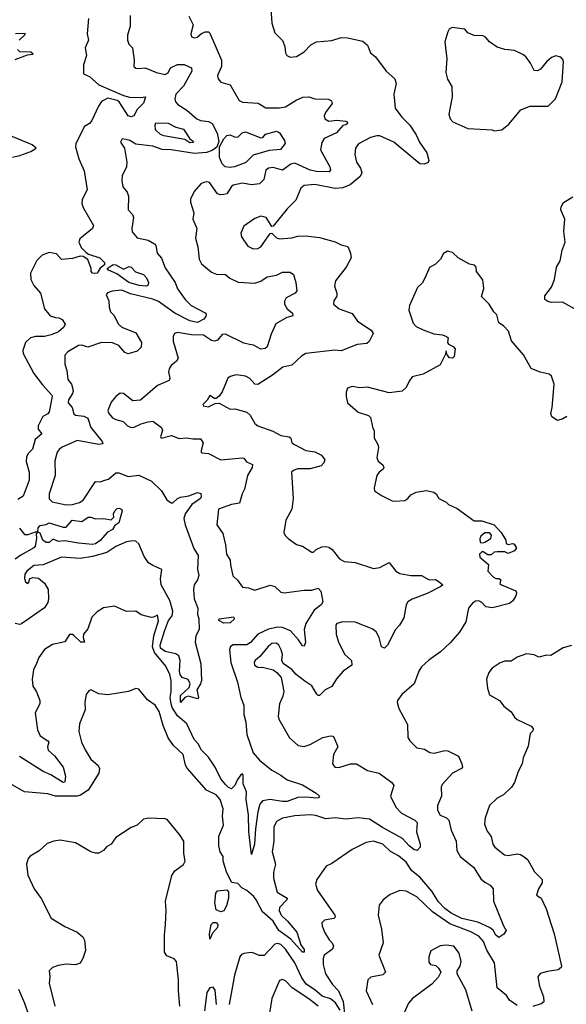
# Model space of a CAD drawing. Extents: x 1690054 to 1842981, y 782881 to 914114.
# Tile 380 of 656: x 1763084 to 1766622, y 868717 to 875098. Entities that reach past the tile are written whole.
import ezdxf

# ---------------------------------------------------------------- set-up
doc = ezdxf.new("R2010")
doc.units = 0

msp = doc.modelspace()

# ---------------------------------------------------------------- linework, layer by layer
at = {"layer": '0CON10XD'}
for points in [[(1764708.3, 875168.3), (1764715.7, 875075.7), (1764735, 875012.5), (1764785, 874962.5), (1764800, 874925), (1764803.9, 874883.9), (1764812.5, 874865), (1764835, 874853.8), (1764875, 874860), (1764925, 874890), (1764968.8, 874935), (1765005, 874954.3), (1765105, 874963.8), (1765165, 874981.2), (1765205, 874980), (1765305, 874958.8), (1765335, 874933.3), (1765355, 874883.8), (1765387.7, 874857.7), (1765456.7, 874765), (1765511.2, 874715), (1765520, 874685), (1765505.8, 874615), (1765515, 874523.3), (1765556.9, 874465), (1765610, 874415), (1765651.2, 874351.2), (1765672.7, 874305), (1765718.6, 874235), (1765731.2, 874185), (1765728.3, 874171.7), (1765705, 874160.8), (1765675, 874164.4), (1765505, 874304.7), (1765415, 874344), (1765395, 874345.9), (1765354.3, 874335), (1765276.4, 874293.6)], [(1763798.8, 875125), (1763798.2, 875055), (1763781.7, 874998.3), (1763781.2, 874965), (1763789.2, 874939.2), (1763814.5, 874915), (1763825.4, 874834.6), (1763822.5, 874795), (1763835, 874782.5), (1763855, 874781.1), (1763896.1, 874786.1), (1763968.8, 874755), (1764025, 874741.8), (1764045, 874754.3), (1764060, 874785), (1764105, 874808), (1764148.2, 874808.2), (1764196, 874785), (1764197.3, 874765), (1764145, 874667.5), (1764095, 874614), (1764088.1, 874585), (1764092.9, 874565), (1764107.2, 874547.2), (1764165, 874511.1), (1764229.6, 874455), (1764255, 874443.7), (1764305, 874437.6), (1764330.5, 874425), (1764362.4, 874362.4), (1764372.1, 874307.9), (1764359.4, 874270.6), (1764330, 874250), (1764292.6, 874237.4), (1764215, 874231.4), (1764065, 874253.4), (1764005, 874256), (1763945, 874277.7), (1763835, 874290.6), (1763796.7, 874315), (1763771.5, 874321.5), (1763747.5, 874325), (1763736.2, 874305), (1763762.5, 874265), (1763777.8, 874175), (1763774.2, 874145), (1763746.5, 874085), (1763743.8, 874055), (1763751.5, 874015), (1763779.6, 873979.6), (1763788.4, 873955), (1763785.5, 873865.5), (1763813.1, 873835), (1763820.5, 873815), (1763809.5, 873745), (1763812.2, 873722.2), (1763845, 873683.3), (1763915, 873668), (1763956.2, 873645), (1763963.8, 873635), (1763974.4, 873585), (1764001.9, 873551.9), (1764025, 873488.6), (1764089.5, 873395), (1764104.3, 873354.3), (1764155, 873284.4), (1764194.3, 873245), (1764285, 873198.6), (1764290.4, 873190.4), (1764288.9, 873175), (1764275, 873156.8), (1764235, 873136.4), (1764185, 873146.1), (1764086.8, 873195), (1763981.3, 873271.3), (1763945, 873286.8), (1763801.7, 873321.7), (1763745.4, 873344.6), (1763681.1, 873338.9), (1763651.3, 873328.7), (1763643.8, 873315), (1763661.4, 873275), (1763661.9, 873235), (1763670.6, 873205), (1763692.1, 873182.1), (1763722.7, 873125), (1763744.4, 873105), (1763835, 873068), (1763871.4, 873005), (1763870.8, 872975), (1763845, 872950), (1763785, 872931.5), (1763765, 872940), (1763726.3, 872986.3), (1763685, 873003.8), (1763613.6, 873006.4), (1763525, 872976.2), (1763485, 872987.5), (1763465, 872985.6), (1763395, 872945.6), (1763375, 872923.3), (1763375.8, 872865), (1763388.1, 872825), (1763395.7, 872765.7), (1763418, 872735), (1763428.6, 872695), (1763424.3, 872675), (1763399.1, 872635), (1763397.1, 872615), (1763423.8, 872585), (1763435, 872543.3), (1763445, 872534.6), (1763497.9, 872527.9), (1763525.5, 872515.5), (1763544.5, 872454.5), (1763616.7, 872365), (1763621.7, 872348.3), (1763595.5, 872344.5), (1763455, 872371.1), (1763354.8, 872325.2), (1763338.2, 872311.8), (1763325.4, 872295), (1763310.8, 872239.2), (1763313.1, 872145), (1763274.5, 872025), (1763275, 871992.5), (1763293.6, 871973.6), (1763384, 871954), (1763425, 871957.1), (1763470.9, 871969.1), (1763495.3, 871984.7), (1763574, 872105), (1763605, 872102.9), (1763635, 872113.7), (1763658.9, 872121.1), (1763705, 872160.8), (1763725, 872160.9), (1763785, 872138.1), (1763855, 872146.1), (1763937.8, 872107.8), (1764000.7, 872045), (1764035, 871986.2), (1764065, 871966), (1764075, 871966), (1764105.2, 871994.8), (1764125, 872004), (1764177.4, 872012.6), (1764235, 872033.3), (1764256.8, 872026.8), (1764258.9, 872005), (1764253.1, 871995), (1764197.9, 871955), (1764154, 871895), (1764147.1, 871865), (1764155.5, 871825), (1764210.9, 871670.9), (1764239.5, 871625), (1764235.4, 871535.4), (1764242.5, 871495), (1764235, 871467.5), (1764212.2, 871435), (1764208.5, 871405), (1764212.9, 871345), (1764237.3, 871285), (1764234.7, 871245.3), (1764243, 871215), (1764245.9, 871145), (1764223.8, 871105), (1764219.2, 871065), (1764257.1, 870922.9), (1764259.4, 870815), (1764254.3, 870795), (1764230, 870755), (1764240, 870705), (1764235, 870697.5), (1764175, 870713.3), (1764152.5, 870705), (1764125, 870672.5), (1764125, 870718), (1764180.5, 870769.5), (1764188.1, 870795), (1764175, 870821.4), (1764135, 870835.5), (1764121.7, 870855), (1764117.7, 870875), (1764123.3, 870945), (1764114.1, 870975), (1764095, 870988.8), (1764025, 871003), (1763994.5, 871025.5), (1763992.2, 871045), (1764021.9, 871135), (1764046.1, 871205), (1764070, 871235), (1764073.9, 871265), (1764054.8, 871335), (1763998.8, 871435), (1763995.8, 871475), (1764004.2, 871534.2), (1763945, 871560.2), (1763918.3, 871578.3), (1763888.6, 871618.6), (1763855, 871701.1), (1763835, 871717.5), (1763815, 871720.9), (1763775, 871714.1), (1763705, 871684.3), (1763648.5, 871645), (1763555, 871618.3), (1763475, 871605.2), (1763355, 871614.3), (1763235, 871565.8), (1763175, 871560.4), (1763128.9, 871525), (1763115.7, 871505), (1763114.5, 871475.5), (1763121.4, 871455), (1763136.2, 871445), (1763143.8, 871455), (1763146, 871475), (1763166.8, 871483.2), (1763205, 871477.8), (1763245, 871445.5), (1763267.7, 871405), (1763270.2, 871345), (1763265, 871320.6), (1763243.3, 871286.7), (1763095, 871182), (1763085, 871177.5), (1763055, 871184.5)], [(1763530, 875105), (1763520, 875005), (1763528.6, 874965), (1763508, 874915), (1763516.5, 874865), (1763495.7, 874804.3), (1763496.4, 874746.4), (1763535, 874728.6), (1763596.2, 874676.2), (1763755, 874606.9), (1763795, 874595.7), (1763867.5, 874592.5), (1763897, 874597), (1763885, 874557.5), (1763843.3, 874515), (1763822, 874475), (1763805, 874467.5), (1763786.7, 874475), (1763726.7, 874565), (1763715, 874573.3), (1763655, 874588.8), (1763613.1, 874566.9), (1763593.2, 874536.8), (1763550.8, 874445), (1763535, 874426), (1763504.1, 874405.9), (1763447.8, 874295), (1763445.7, 874274.3), (1763465.5, 874195.5), (1763501.7, 874118.3), (1763520.6, 873995), (1763487.9, 873932.1), (1763485.7, 873905), (1763496.6, 873876.6), (1763562, 873765), (1763553.8, 873745), (1763472.6, 873677.4), (1763466.9, 873655), (1763481.8, 873621.8), (1763510.9, 873590.9), (1763527.9, 873577.9), (1763603.3, 873555), (1763632.5, 873525), (1763631.7, 873508.3), (1763605, 873487.5), (1763586, 873455), (1763565, 873453.2), (1763553.8, 873455), (1763546, 873465), (1763546.1, 873486.1), (1763524, 873544), (1763495, 873563.3), (1763475, 873566.2), (1763425, 873551.2), (1763355, 873544), (1763320.8, 873580.8), (1763275, 873588.6), (1763229.3, 873570.7), (1763193.8, 873536.2), (1763152.9, 873455), (1763156, 873415), (1763175.9, 873375.9), (1763217.5, 873325), (1763243.4, 873223.4), (1763279.7, 873179.7), (1763315, 873166.9), (1763337.5, 873165), (1763359.2, 873155), (1763377.1, 873125), (1763370, 873105), (1763334.2, 873075), (1763288, 873055), (1763245, 873043.8), (1763185.8, 873044.2), (1763153, 873037), (1763121.2, 873005), (1763104, 872955), (1763105.8, 872935), (1763175.3, 872805.3), (1763231.1, 872731.1), (1763290.8, 872665), (1763292.9, 872655), (1763275, 872556.7), (1763265, 872542.5), (1763233.9, 872526.1), (1763203.1, 872465), (1763203.3, 872443.3), (1763226.2, 872415), (1763183.3, 872376.7), (1763165.5, 872315), (1763140.9, 872289.1), (1763128.6, 872265), (1763125.7, 872235), (1763144.3, 872165), (1763144.1, 872114.1), (1763105, 872009.4), (1763072.2, 871987.8)], [(1764179.5, 875119.5), (1764206.2, 875065), (1764191.9, 875005), (1764195.9, 874985.9), (1764215, 874980.6), (1764233.3, 874985), (1764261.5, 875008.5), (1764285, 875017.9), (1764305, 875018.2), (1764315, 875010), (1764390.3, 874835), (1764390.7, 874795), (1764363.1, 874735), (1764367.5, 874715), (1764385, 874692.5), (1764445, 874676.2), (1764505, 874574.3), (1764525, 874562.9), (1764627, 874557), (1764677, 874527), (1764765, 874525.6), (1764805, 874533.1), (1764873.1, 874576.9), (1764917.5, 874595), (1764955, 874597.5), (1764995, 874584.2), (1765081.7, 874581.7), (1765101.2, 874571.2), (1765106, 874555), (1765062.8, 874497.2), (1765055.6, 874475), (1765059.4, 874455), (1765085, 874439.6), (1765136.2, 874446.2), (1765195, 874439.2), (1765203.3, 874435), (1765206, 874425), (1765194, 874416), (1765175, 874411.4), (1765135, 874365.3), (1765055, 874326.7), (1765038.5, 874301.5), (1765031.8, 874255), (1765090.8, 874145), (1765096.4, 874125), (1765087.9, 874112.1), (1765005, 874114.3), (1764963.4, 874123.4), (1764865, 874168.2), (1764838.7, 874161.3), (1764785, 874122.9), (1764725, 874139.4), (1764695, 874135.8), (1764677, 874123), (1764665, 874061.4), (1764635, 874033.3), (1764585, 874027.1), (1764525, 874037.5), (1764465.5, 874024.5), (1764453.9, 874016.1), (1764425, 873970), (1764405, 873964.3), (1764385, 873962.9), (1764365, 873970), (1764312.8, 874042.8), (1764295, 874047.8), (1764276.6, 874043.4), (1764256.8, 874033.2), (1764212.5, 873985), (1764190, 873935), (1764189.2, 873915), (1764210.8, 873845), (1764204.4, 873804.4), (1764230, 873745), (1764222, 873682), (1764237.8, 873625), (1764245.5, 873545), (1764261.4, 873515), (1764325, 873462.5), (1764358.3, 873448.3), (1764415, 873445.6), (1764443.4, 873423.4), (1764497.5, 873397.5), (1764605, 873390.9), (1764645, 873402.2), (1764685, 873431.9), (1764747, 873443), (1764785, 873462.5), (1764835, 873462), (1764855.6, 873445.6), (1764870.8, 873395), (1764878.3, 873341.7), (1764866, 873325), (1764808, 873295), (1764797, 873273), (1764798.1, 873255), (1764815, 873224), (1764849.2, 873195), (1764850.8, 873179.2), (1764813.2, 873166.8), (1764742.2, 873127.8), (1764711.1, 873058.9), (1764685, 872978.8), (1764673.2, 872966.8), (1764645, 872962.9), (1764597.6, 872987.6), (1764572.2, 872992.2), (1764535, 873001.8), (1764415, 873059.1), (1764395, 873056.9), (1764365, 873020), (1764345, 873014.4), (1764325, 873018.9), (1764272.4, 873052.4), (1764195.5, 873054.5), (1764105, 873070), (1764085.8, 873064.2), (1764077.1, 873045), (1764076.7, 873015), (1764109.4, 872905), (1764098.9, 872885), (1764065, 872856.2), (1764050.8, 872835), (1764047.7, 872815), (1764055.4, 872774.6), (1764051.1, 872758.9), (1763975, 872727.8), (1763865, 872631.2), (1763815, 872628), (1763755, 872676), (1763735, 872677.1), (1763706.2, 872655), (1763675, 872618.8), (1763653.5, 872565), (1763660, 872545), (1763685, 872518.6), (1763705, 872505.8), (1763752.9, 872492.9), (1763780.8, 872465), (1763805, 872454.6), (1763825, 872456.5), (1763870.5, 872479.5), (1763915, 872491.8)], [(1766155, 874377.5), (1766205, 874383.3), (1766249.3, 874420.7), (1766327.3, 874512.7), (1766387, 874537), (1766505, 874537.5), (1766553.3, 874585), (1766596, 874695), (1766604.2, 874825), (1766600, 874840), (1766585.8, 874855.8), (1766555, 874863.8), (1766526.4, 874853.6), (1766493.8, 874825), (1766455, 874776.7), (1766435, 874766.7), (1766415, 874767.5), (1766391.2, 874815), (1766363.3, 874855), (1766345, 874870), (1766287, 874897), (1766225, 874904.3), (1766175, 874919.2), (1766124.4, 874954.4), (1766100, 874985), (1766085, 874993.8), (1766025, 874996), (1765985, 875013.3), (1765965, 875036.7), (1765882.7, 875047.3), (1765864.3, 875035.7), (1765855, 875020), (1765835.8, 874955), (1765849.2, 874845), (1765842.9, 874755), (1765853.2, 874713.2), (1765882, 874665), (1765882.2, 874597.8), (1765862.5, 874485), (1765870, 874455), (1765886.7, 874435), (1765985, 874392.5), (1766143, 874383), (1766155, 874377.5)], [(1763080, 874965), (1763118.3, 875001.7), (1763118.3, 875008.3), (1763057, 875007)], [(1763055, 874840), (1763135, 874870), (1763170, 874875), (1763155, 874887.5), (1763085, 874890), (1763070, 874905)], [(1763037, 874207), (1763085, 874217.5), (1763156.4, 874243.6), (1763190, 874265), (1763165, 874286.2), (1762895.9, 874395.9)], [(1764185, 874300.6), (1764152, 874322), (1764016.7, 874345), (1763995, 874354.6), (1763963.3, 874385), (1763960, 874415), (1763965, 874430), (1764045, 874426.5), (1764095, 874400.5), (1764145, 874388.9), (1764185.7, 874325.7), (1764208.8, 874308.8), (1764205, 874300.8), (1764185, 874300.6)], [(1764445, 874139.3), (1764413.8, 874143.8), (1764394.5, 874164.5), (1764377.6, 874205), (1764377.3, 874272.7), (1764404, 874325), (1764425, 874347.1), (1764445, 874351.9), (1764475, 874337.8), (1764495, 874336.4), (1764524.8, 874365.2), (1764545, 874370.4), (1764645, 874331.9), (1764656.9, 874335), (1764675, 874356.1), (1764745, 874374.4), (1764765, 874364), (1764798.8, 874315), (1764801.5, 874295), (1764772.5, 874257.5), (1764699.1, 874250.9), (1764595, 874219), (1764548.3, 874171.7), (1764475, 874144.8), (1764445, 874139.3)], [(1765276.4, 874293.6), (1765258.5, 874265), (1765252.3, 874225), (1765263.8, 874175), (1765289.4, 874135), (1765298.9, 874105), (1765288, 874082), (1765222.6, 874027.4), (1765175, 874008.8), (1765125, 874004.7), (1764995, 874029.4), (1764925, 874023.5), (1764904.2, 874005.8), (1764871.2, 873928.8), (1764815, 873872.5), (1764725, 873760), (1764715, 873757.5), (1764678.8, 873815), (1764645, 873824.3), (1764605, 873810), (1764535, 873758.8), (1764515.7, 873715), (1764519.7, 873689.7), (1764560.3, 873630.3), (1764595, 873612.5), (1764625, 873615.7), (1764645, 873625.7), (1764705, 873712.5), (1764715, 873713.3), (1764745, 873684.2), (1764765, 873677.1), (1764845, 873683.3), (1764884.4, 873695.6), (1764935, 873697.1), (1765025, 873686), (1765125, 873658.2), (1765165, 873638.1), (1765207.1, 873627.1), (1765225.6, 873585), (1765230, 873555), (1765196.2, 873495), (1765127.5, 873405), (1765121.2, 873371.2), (1765136, 873325), (1765136, 873305), (1765118, 873275), (1765116, 873255), (1765151.2, 873225), (1765235, 873194), (1765271.1, 873145), (1765359.2, 873085), (1765370.8, 873065), (1765346.7, 873013.3), (1765331.7, 872998.3), (1765267.2, 872992.8), (1765165, 872952.5), (1765124.5, 872955.5), (1764935.5, 872934.5), (1764909.7, 872920.3), (1764845, 872859.2), (1764786.7, 872845), (1764720.8, 872795), (1764625, 872734.2), (1764605, 872735.8), (1764573.1, 872773.1), (1764545, 872786.7), (1764485, 872795.7), (1764445, 872786), (1764430.8, 872775), (1764393.4, 872686.6), (1764375, 872658.8), (1764356.1, 872643.9), (1764345, 872643.3), (1764315, 872662.5), (1764297.9, 872632.1), (1764270, 872605), (1764273.8, 872595), (1764305, 872589.5), (1764348.5, 872611.5), (1764375, 872613.6), (1764445, 872574.4), (1764476, 872576), (1764555, 872555.4), (1764575.2, 872535.2), (1764605, 872481.9), (1764625, 872465.6), (1764721.9, 872431.9), (1764775, 872402.3), (1764827.5, 872395), (1764839.5, 872385), (1764846.2, 872356.2), (1764862.5, 872345), (1764935, 872305.4), (1764995, 872298.2), (1765036.8, 872276.8), (1765058.6, 872245), (1765053.1, 872225), (1765035, 872205.6), (1764965, 872188.2), (1764882.1, 872187.9), (1764855, 872176.9), (1764842.5, 872165), (1764853.8, 871995), (1764846.3, 871925), (1764805.8, 871855), (1764792.5, 871775), (1764802.5, 871755), (1764822.5, 871735), (1764875, 871696.2), (1764915, 871686.2), (1764975, 871647.5), (1764985, 871647.5), (1765002.5, 871665), (1765039.3, 871680.7), (1765065, 871684.4), (1765085, 871680), (1765106, 871665), (1765154.7, 871604.7), (1765185, 871586.9), (1765255, 871580.6), (1765375, 871542.2), (1765415, 871547.1), (1765475, 871580), (1765519.4, 871525), (1765545, 871508.5), (1765615, 871496.9), (1765685, 871496.2), (1765735, 871467.8), (1765775, 871469.1), (1765800, 871455), (1765823.3, 871435), (1765810, 871425), (1765721.7, 871378.3), (1765625, 871342.5), (1765595.4, 871324.6), (1765584.4, 871305), (1765569.3, 871220.7), (1765543.3, 871175), (1765517.3, 871145), (1765465, 871044.2), (1765445, 871025.8), (1765425, 871033.8), (1765410.9, 871095), (1765390.4, 871130.4), (1765365, 871150.9), (1765255, 871193.5), (1765174.4, 871195.6), (1765137.5, 871185), (1765131.2, 871175), (1765133.3, 871115), (1765147.5, 871065), (1765189.2, 870985), (1765232, 870945), (1765234, 870915), (1765177.5, 870875), (1765134.7, 870825.3), (1765103.6, 870776.4), (1765060.8, 870755), (1765025, 870719.2), (1765015, 870718), (1765006.6, 870726.6), (1764975, 870780), (1764928.8, 870811.2), (1764873.8, 870853.8), (1764845, 870886), (1764790, 870925), (1764781.2, 870945), (1764784, 870985), (1764777.1, 871015), (1764760.8, 871045), (1764745, 871056.9), (1764716.7, 871055), (1764695, 871038.6), (1764638.3, 870971.7), (1764607.1, 870945), (1764601.4, 870935), (1764604, 870915), (1764625, 870902.5), (1764665, 870900), (1764723.9, 870883.9), (1764748, 870868), (1764775.9, 870835.9), (1764793.3, 870745), (1764788.1, 870715), (1764766.3, 870663.7), (1764757.1, 870585), (1764761.4, 870565), (1764831.2, 870445), (1764886.7, 870395), (1764925, 870388.6), (1764965, 870401.1), (1765045, 870446.2), (1765095, 870457.5), (1765110, 870455), (1765120, 870445), (1765142.2, 870385), (1765114.5, 870335), (1765109.2, 870275), (1765124.5, 870254.5), (1765149.1, 870250.9), (1765225, 870275.5), (1765264.5, 870274.5), (1765335, 870233.1), (1765410, 870215), (1765492.5, 870155), (1765505.8, 870135), (1765484.4, 870065), (1765517.8, 869995), (1765555.7, 869955), (1765641.1, 869911.1), (1765656.4, 869896.4), (1765653.3, 869835), (1765675.7, 869755), (1765675.5, 869735), (1765656.7, 869715), (1765635, 869719.5), (1765605, 869743.3), (1765562.6, 869792.6), (1765432.9, 869862.9), (1765347.5, 869917.5), (1765275, 869926.4), (1765195, 869917.2), (1765125, 869925.4), (1765065, 869918.5), (1765001.1, 869941.1), (1764965, 869944.7), (1764865, 869939.3), (1764785.5, 869924.5), (1764745, 869900.8), (1764727.8, 869865), (1764729.1, 869775), (1764718.2, 869705), (1764739.1, 869625), (1764725.6, 869574.4), (1764725.7, 869535), (1764750.9, 869445), (1764815.5, 869405), (1764813.3, 869395), (1764765.4, 869345), (1764763.4, 869325), (1764776.1, 869295), (1764816.9, 869256.9), (1764877.3, 869185), (1764903.6, 869103.6), (1764925, 869073.3), (1764925.4, 869054.6), (1764915, 869056), (1764839.5, 869139.5), (1764760.5, 869195), (1764724.8, 869255), (1764655, 869317.3), (1764615.1, 869395.1), (1764598.6, 869415), (1764555, 869454.2), (1764521.6, 869471.6), (1764495, 869500), (1764457, 869507), (1764425, 869570), (1764400, 869645), (1764400, 869675), (1764381.5, 869705), (1764371.9, 869745), (1764372.2, 869807.8), (1764402.6, 869877.4), (1764395.4, 869935.4), (1764400.2, 869985), (1764381.6, 870045), (1764355, 870075.2), (1764291.8, 870105), (1764167.4, 870247.4), (1764156.6, 870266.6), (1764141.4, 870335), (1764079.2, 870395), (1764045.7, 870445), (1764012.9, 870525), (1763986.5, 870615), (1763960.6, 870655), (1763910.3, 870690.3), (1763855, 870760), (1763835, 870762.9), (1763788.6, 870745), (1763655, 870722.9), (1763595, 870729.1), (1763545, 870754), (1763531.7, 870748.3), (1763514, 870725), (1763506, 870675), (1763507.5, 870625), (1763470, 870535), (1763465.6, 870485), (1763483.3, 870415), (1763507, 870367), (1763544.3, 870305), (1763591.2, 870265), (1763600, 870245), (1763595.7, 870214.3), (1763526.2, 870105), (1763477.5, 870072.5), (1763455, 870065.2), (1763315.3, 870065.3), (1763265, 870080.5), (1763115, 870093.3), (1763035, 870140)], [(1766674.2, 873225), (1766597.8, 873267.8), (1766525.6, 873265.6), (1766501.9, 873271.9), (1766483.8, 873285), (1766482.3, 873307.7), (1766525.5, 873364.5), (1766546.4, 873413.6), (1766559.5, 873495), (1766582.9, 873535), (1766595.8, 873605), (1766615.6, 873655), (1766605.7, 873725), (1766611.8, 873805), (1766586.7, 873865), (1766589.4, 873885), (1766605, 873912.5), (1766665, 873950)], [(1766624.7, 872525.3), (1766599.8, 872510.2), (1766565, 872500), (1766529.2, 872525), (1766521.4, 872545), (1766530.6, 872585), (1766543.3, 872735), (1766527, 872787), (1766511.7, 872801.7), (1766453.6, 872813.6), (1766395, 872837.5), (1766346, 872925), (1766266.4, 873016.4), (1766248.8, 873078.8), (1766215, 873113.3), (1766185, 873132.5), (1766172.5, 873185), (1766152.5, 873205), (1766123.3, 873255), (1766074.2, 873304.2), (1766088.6, 873355), (1766081.7, 873411.7), (1766040, 873465), (1766038, 873495), (1766027.3, 873507.3), (1765995, 873513.8), (1765922.5, 873555), (1765885, 873590), (1765853.3, 873596.7), (1765827, 873583), (1765806.7, 873545), (1765775, 873513.3), (1765737.3, 873492.7), (1765707.5, 873427.5), (1765689.1, 873390.9), (1765658.8, 873361.2), (1765606.2, 873245), (1765603.8, 873215), (1765631.2, 873131.2), (1765649.5, 873109.5), (1765695, 873088), (1765765, 873062.9), (1765820, 873055), (1765846.7, 873045), (1765856.7, 873035), (1765853.6, 873006.4), (1765860, 872995), (1765890.7, 872980.7), (1765903.3, 872965), (1765896.7, 872915), (1765885, 872904), (1765865, 872906.2), (1765850, 872925), (1765845, 872952.5), (1765837.5, 872925), (1765805, 872861.2), (1765695, 872801.2), (1765625, 872783.8), (1765604, 872755), (1765585, 872713.3), (1765560.5, 872689.5), (1765475, 872680), (1765335, 872716), (1765285, 872712), (1765235, 872721.2), (1765205, 872710), (1765196.7, 872685), (1765196.7, 872655), (1765206.7, 872615), (1765274.2, 872554.2), (1765341.7, 872531.7), (1765355, 872520), (1765370.7, 872450.7), (1765377.5, 872435), (1765378.3, 872388.3), (1765402.5, 872345), (1765406.1, 872326.1), (1765395, 872260), (1765405, 872237.5), (1765433.6, 872213.6), (1765440, 872195), (1765437.5, 872185), (1765410, 872165), (1765396, 872144), (1765377.5, 872065), (1765381.2, 872045), (1765425, 872013.8), (1765495, 871980), (1765515, 871976.7), (1765577.7, 871982.3), (1765595.9, 871994.1), (1765615, 872018.8), (1765650, 872035), (1765715, 872045.8), (1765765, 872035.8), (1765780, 872025), (1765797.5, 871995), (1765845, 871971.2), (1765860, 871955), (1765915, 871930), (1766025, 871850), (1766075, 871850.8), (1766155, 871824.3), (1766200, 871775), (1766231.2, 871725), (1766233.8, 871703.8), (1766245, 871696.7), (1766275, 871702.9), (1766285, 871698.9), (1766300, 871675), (1766287.5, 871655), (1766245, 871637.5), (1766225, 871650), (1766175, 871650), (1766155, 871647.5), (1766135, 871630), (1766115, 871630), (1766085, 871650), (1766075, 871650), (1766060, 871635), (1766062.5, 871615), (1766118.3, 871568.3), (1766113.3, 871525), (1766150, 871485), (1766165, 871477.5), (1766187, 871477), (1766198.3, 871468.3), (1766192.5, 871445), (1766202.5, 871435), (1766295, 871397.5), (1766300, 871385), (1766296.2, 871365), (1766275, 871331.2), (1766255, 871314.2), (1766145, 871286.9), (1766102.1, 871292.1), (1766075, 871322), (1766055, 871332.5), (1766035, 871329.2), (1766015, 871316), (1765988.8, 871285), (1765971.2, 871195), (1765930.5, 871129.5), (1765870.7, 871059.3), (1765808.6, 871001.4), (1765732.6, 870947.4), (1765685.8, 870905), (1765667.5, 870875), (1765638, 870795), (1765556.7, 870725), (1765530, 870685), (1765527.5, 870675), (1765538.8, 870635), (1765595, 870530), (1765596.4, 870446.4), (1765608.8, 870425), (1765655, 870380), (1765705, 870371.4), (1765738.9, 870348.9), (1765765.7, 870345.7), (1765835, 870362.2), (1765855, 870358.9), (1765925, 870326.2), (1765945.6, 870275), (1765950, 870255), (1765943.8, 870245), (1765885, 870214.4), (1765818.7, 870141.3), (1765812.5, 870125), (1765814.3, 870065), (1765788.6, 870005), (1765788.1, 869975), (1765805, 869941.9), (1765846.7, 869925), (1765861.3, 869911.3), (1765877.1, 869845), (1765909.5, 869775), (1765913.3, 869715), (1765934.7, 869674.7), (1766023.3, 869603.3), (1766069.9, 869529.9), (1766095, 869508.5), (1766130.2, 869490.2), (1766149.4, 869465), (1766150.9, 869385), (1766214.6, 869225), (1766232.2, 869195), (1766218.5, 869171.5), (1766185, 869150.9), (1766166.4, 869165), (1766147.7, 869197.7), (1766124.4, 869215), (1766049.4, 869249.4), (1765945, 869273.8), (1765877.6, 869307.6), (1765835, 869337.2), (1765795, 869380.6), (1765750.9, 869450.9), (1765675, 869540.5), (1765621.1, 869581.1), (1765585, 869638.8), (1765535, 869678.9), (1765485, 869706.9), (1765434.7, 869754.7), (1765375, 869775.4), (1765326.2, 869765), (1765235, 869719.4), (1765105, 869629.2), (1765068.3, 869611.7), (1765007.5, 869525), (1764997.5, 869495), (1765011.4, 869455), (1765124.3, 869294.3)], [(1763905, 873370.5), (1763858, 873375), (1763790.5, 873395), (1763711.4, 873451.4), (1763657.5, 873475), (1763650, 873485), (1763688.3, 873511.7), (1763705, 873509.4), (1763755, 873481.2), (1763792.5, 873497.5), (1763805, 873494.2), (1763834, 873464), (1763885, 873446.5), (1763904, 873425), (1763917.5, 873395), (1763912.5, 873375), (1763905, 873370.5)], [(1763915, 872491.8), (1763945.5, 872495.5), (1764002.5, 872455), (1764008.1, 872435), (1763994.2, 872394.2), (1764000, 872385), (1764066.2, 872403.8), (1764115, 872384), (1764165, 872387.8), (1764205, 872380.8), (1764255, 872381.2), (1764270.5, 872355), (1764257.5, 872305), (1764258, 872295), (1764265, 872290), (1764305, 872286.2), (1764385, 872244.8), (1764525, 872259.4), (1764535.4, 872255.4), (1764551.8, 872231.8), (1764590, 872215), (1764589.4, 872195), (1764557.3, 872145), (1764539.3, 872055), (1764524, 872025), (1764506, 871964), (1764455, 871955.8), (1764370, 871925), (1764359.6, 871825), (1764398.7, 871768.7), (1764415.5, 871695.5), (1764421.5, 871635), (1764445.2, 871595.2), (1764448.9, 871565), (1764463.6, 871493.6), (1764493.8, 871465), (1764525, 871420.8), (1764565, 871416.2), (1764605, 871400.8), (1764705, 871432.3), (1764734.7, 871424.7), (1764775, 871388.2), (1764795, 871382.9), (1764925, 871401.4), (1764975, 871401.4), (1765015, 871412.9), (1765032.2, 871395), (1765046.6, 871325), (1765035, 871306.2), (1764989.5, 871270.5), (1764935.4, 871185), (1764925.9, 871145), (1764933.8, 871065), (1764925, 871038.8), (1764915, 871040.8), (1764889.5, 871079.5), (1764837.5, 871137.5), (1764785, 871158.5), (1764755, 871161.2), (1764695, 871149), (1764624.6, 871115.4), (1764577.8, 871062.2), (1764555, 871047.6), (1764465, 871046.7), (1764447.5, 871035), (1764442.8, 871017.2), (1764451.4, 870931.4), (1764493.6, 870805), (1764515.9, 870705), (1764535.6, 870655), (1764534.8, 870594.8), (1764547.3, 870545), (1764552.9, 870465), (1764595.9, 870345.9), (1764635, 870298.9), (1764715, 870235.5), (1764775, 870202.5), (1764815, 870172.2), (1764915, 870139.7), (1765002.5, 870085), (1765023.8, 870065), (1765017.5, 870055), (1765006.4, 870053.6), (1764935, 870060), (1764885, 870056.8), (1764815, 870030.6), (1764785, 870030.5), (1764705, 870045.3), (1764655.2, 870034.8), (1764638.2, 870015), (1764624.8, 869965), (1764609.2, 869855), (1764603.2, 869755), (1764585, 869687.5), (1764567.2, 869835), (1764565.6, 869945), (1764548.6, 870045), (1764551, 870095), (1764529.7, 870145), (1764531.2, 870201.2), (1764525, 870210), (1764515, 870203.8), (1764492.5, 870175), (1764475.3, 870134.7), (1764455, 870114.4), (1764435, 870121.1), (1764415, 870140.9), (1764385, 870178.9), (1764348.8, 870255), (1764305, 870317.8), (1764260.8, 870365), (1764239.5, 870405), (1764212.9, 870432.9), (1764165.2, 870535), (1764105.9, 870585.9), (1764071.1, 870641.1), (1764065.1, 870665), (1764058.2, 870705), (1764064.4, 870745), (1764064.2, 870815), (1764054.8, 870855), (1764029.1, 870909.1), (1763956.4, 870996.4), (1763943.8, 871033.8), (1763952.9, 871105), (1763983.1, 871203.1), (1763975, 871238.8), (1763950, 871225), (1763935, 871223.8), (1763870.5, 871240.5), (1763835.7, 871265.7), (1763775, 871262.5), (1763697, 871297), (1763625, 871286.2), (1763585, 871261.2), (1763551.2, 871225), (1763525, 871150), (1763495.8, 871115), (1763494, 871095), (1763502.5, 871065), (1763480, 871065), (1763435, 871108.1), (1763425, 871114.4), (1763405, 871114.2), (1763375, 871065.6), (1763295, 871048.8), (1763244.2, 871015.8), (1763207.7, 870965), (1763191.8, 870925), (1763173.1, 870885), (1763163.3, 870825), (1763169.4, 870779.4), (1763193.1, 870743.1), (1763214.2, 870685), (1763213.8, 870665), (1763182.9, 870605), (1763197.8, 870495), (1763215, 870456), (1763265, 870425.6), (1763271.9, 870415), (1763262.7, 870385), (1763267.3, 870365), (1763308.3, 870328.3), (1763365.4, 870255), (1763379.3, 870195), (1763375, 870158.6), (1763365, 870153.8), (1763285, 870204.8), (1763235, 870225.8), (1763082.4, 870322.4)], [(1763555, 871697.8), (1763465, 871704.8), (1763375, 871720), (1763335, 871715.8), (1763305, 871730), (1763295, 871730), (1763275, 871710), (1763255, 871710), (1763232.5, 871725), (1763215, 871770), (1763200, 871780), (1763202.5, 871805), (1763215, 871820), (1763255, 871826.9), (1763275, 871836.9), (1763365, 871810), (1763385, 871809.2), (1763422.5, 871855), (1763485, 871845.8), (1763526.1, 871873.9), (1763545, 871874), (1763575, 871862.5), (1763625, 871866), (1763675, 871857.5), (1763692.5, 871875), (1763691.2, 871895), (1763698.8, 871915), (1763715, 871931.2), (1763725, 871933.3), (1763742.5, 871925), (1763746, 871915), (1763725, 871836.2), (1763700, 871820), (1763683.8, 871795), (1763653, 871777), (1763605, 871722.2), (1763575, 871701.5), (1763555, 871697.8)], [(1763082.9, 871802.9), (1763115, 871762.5), (1763139.3, 871760.7), (1763185, 871780), (1763200, 871780), (1763190, 871765), (1763193.3, 871735), (1763184, 871685), (1763175, 871674.3), (1763091.6, 871628.4), (1763055, 871601.5)], [(1766085, 871707.5), (1766095, 871712.5), (1766133.3, 871735), (1766138.3, 871758.3), (1766125, 871773.3), (1766095, 871773.3), (1766069.3, 871750.7), (1766063, 871733), (1766065, 871710), (1766085, 871707.5)], [(1764405, 871186.9), (1764372.2, 871205), (1764374.3, 871215), (1764467.8, 871227.8), (1764473.3, 871215), (1764445, 871190), (1764405, 871186.9)], [(1766655, 871043.3), (1766601.7, 871028.3), (1766523, 870977), (1766495, 870980), (1766445, 870967.5), (1766415, 870982.5), (1766365, 870987.5), (1766304.1, 870965.9), (1766265, 870941.2), (1766225, 870940), (1766195, 870930), (1766143.3, 870895), (1766121.7, 870868.3), (1766106.2, 870825), (1766111.2, 870765), (1766125, 870722.5), (1766190, 870685), (1766218.3, 870648.3), (1766265, 870612.5), (1766287, 870577), (1766303.9, 870563.9), (1766395, 870520), (1766406.7, 870505), (1766405, 870490), (1766388.3, 870471.7), (1766375, 870390), (1766343.8, 870315), (1766336, 870275), (1766311.2, 870225), (1766287.5, 870155), (1766267.5, 870125), (1766215.8, 870074.2), (1766175, 870053.8), (1766124.6, 870005.4), (1766097.5, 869925), (1766092.9, 869885), (1766109.7, 869839.7), (1766135.8, 869805), (1766146, 869755), (1766158.8, 869735), (1766222.5, 869685), (1766245, 869682.2), (1766305, 869693.3), (1766325, 869688.6), (1766355, 869669.5), (1766372.7, 869652.7), (1766415.6, 869575), (1766466.9, 869525), (1766466.4, 869503.6), (1766442, 869465), (1766430, 869425), (1766458.8, 869405), (1766491.4, 869335), (1766544.5, 869174.5), (1766591.2, 868965), (1766590, 868955), (1766568.8, 868941.2), (1766500.3, 868929.7), (1766453.6, 868916.4), (1766437.5, 868895), (1766448.2, 868835), (1766474.5, 868765), (1766476.4, 868733.6), (1766459.6, 868720.4), (1766405, 868703.5)], [(1764120.3, 868705), (1764111.4, 868805), (1764112, 868875), (1764098.9, 868995), (1764082.6, 869012.6), (1764035, 869030.4), (1764021.6, 869055), (1764020, 869165), (1764026.6, 869233.4), (1764031.8, 869325), (1764027.5, 869385), (1764067.7, 869552.3), (1764088.8, 869581.2), (1764145, 869624.2), (1764155.8, 869645.8), (1764146.9, 869695), (1764145.6, 869775), (1764118.3, 869818.3), (1764038.8, 869915), (1764025, 869920), (1763917.5, 869922.5), (1763884, 869916), (1763845, 869878), (1763805, 869864), (1763705, 869797.5), (1763675, 869754.2), (1763645, 869738.6), (1763625, 869714), (1763595, 869697.1), (1763575, 869695.7), (1763544.5, 869704.5), (1763445, 869764), (1763345, 869780), (1763305, 869774.2), (1763261.7, 869758.3), (1763209.1, 869710.9), (1763152, 869678), (1763138.3, 869661.7), (1763126.7, 869625), (1763136.7, 869555), (1763176.2, 869465), (1763222.3, 869402.3), (1763288, 869275), (1763375, 869221.9), (1763455.4, 869185.4), (1763491.2, 869155), (1763503.8, 869133.8), (1763510, 869065), (1763493.3, 869015), (1763475, 868983.3), (1763445, 868972.5), (1763385, 868977.5), (1763331.7, 868968.3), (1763295, 868956.7), (1763273.8, 868935), (1763278.8, 868895), (1763274.2, 868855), (1763310.6, 868705)], [(1764385, 869315.9), (1764355, 869330.5), (1764347, 869375), (1764353.2, 869436.8), (1764365, 869452.1), (1764425, 869458.8), (1764435.8, 869445.8), (1764435.6, 869405.6), (1764422.7, 869355), (1764405, 869323.8), (1764385, 869315.9)], [(1766305, 868710), (1766255, 868744.4), (1766234.1, 868774.1), (1766175.5, 868825), (1766158.4, 868985), (1766107.3, 869067.3), (1766086.4, 869125), (1766055, 869158.3), (1766005, 869186.6), (1765869.1, 869239.1), (1765757, 869317), (1765655, 869414.5), (1765585, 869450.8), (1765545, 869454.2), (1765482, 869428), (1765436.2, 869395), (1765410.6, 869359.4), (1765404, 869295), (1765425.8, 869205), (1765435.8, 869115), (1765408.6, 869035), (1765450.8, 868925), (1765435, 868909.2), (1765356.1, 868893.9), (1765336.7, 868875), (1765327.5, 868805), (1765366.5, 868715)], [(1765124.3, 869294.3), (1765125, 869282.5), (1765117.6, 869272.4), (1765057.5, 869262.5), (1765040, 869245), (1765040.8, 869225), (1765057.1, 869185), (1765087.8, 869135), (1765106.9, 869115), (1765114.6, 869095), (1765108.9, 869075), (1765054.6, 869035), (1765047.1, 869015), (1765048.9, 868975), (1765062.7, 868915), (1765107.6, 868845), (1765147, 868805), (1765177.7, 868735), (1765188.8, 868635)], [(1764315, 869140), (1764313.3, 869173.3), (1764322.9, 869235), (1764335, 869247.6), (1764355, 869247.9), (1764365.4, 869235), (1764364.4, 869215), (1764332.4, 869177.6), (1764315, 869140)], [(1765158.4, 868678.4), (1765127.1, 868727.1), (1765095, 868752.3), (1765040.6, 868770.6), (1764995, 868811.5), (1764937.1, 868847.1), (1764909.7, 868889.7), (1764865.7, 868985.7), (1764804, 869075), (1764775, 869104), (1764755, 869111.3), (1764735, 869106.4), (1764665.7, 869034.3), (1764633.9, 869033.9), (1764606, 869046), (1764585, 869053.3), (1764535, 869046.2), (1764519.5, 869040.5), (1764509.2, 869025), (1764475, 868906.2), (1764440.6, 868715)], [(1766013, 868673), (1765971.2, 868811.2), (1765915.8, 868915), (1765915.8, 868935), (1765935.7, 868965), (1765940.6, 868995), (1765929.1, 869049.1), (1765895, 869093.8), (1765845, 869100), (1765805, 869096), (1765746.1, 869063.9), (1765731.2, 869025), (1765731.2, 868991.2), (1765742.5, 868975), (1765777.7, 868967.7), (1765795, 868952.5), (1765810, 868925), (1765795.8, 868895), (1765752.4, 868847.6), (1765625.7, 868754.3), (1765600.8, 868725), (1765533.3, 868575)], [(1764357.3, 868715), (1764348.2, 868808.2), (1764335, 868829.2), (1764315, 868824), (1764295.4, 868794.6), (1764280, 868675)], [(1765015.2, 868705.2), (1764955, 868753.1), (1764846.9, 868825), (1764805, 868870), (1764785, 868878), (1764765, 868871.2), (1764715.4, 868755), (1764691.3, 868605)], [(1763076.4, 868815), (1763115.2, 868725.2), (1763137.7, 868655)]]:
    msp.add_lwpolyline(points, dxfattribs=at)

doc.saveas('drawing.dxf')
